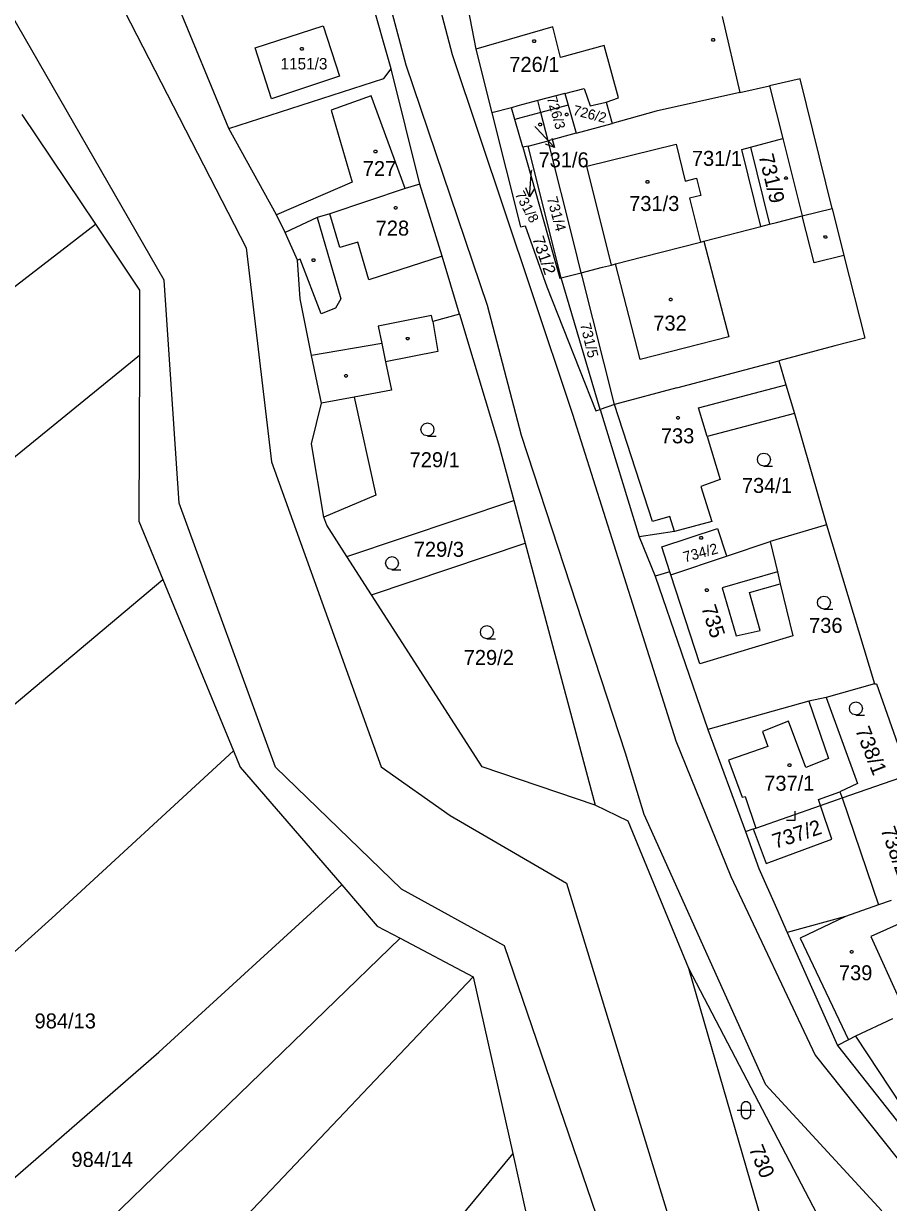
# Model space of a CAD drawing. Extents: x -621797 to -620972, y -1175539 to -1174697.
# Drawn here: x -621354.5 to -621256.4, y -1175396.7 to -1175263 of the extents above; entities that cross this region are included whole.
import ezdxf

# ---------------------------------------------------------------- set-up
doc = ezdxf.new("R2010")
doc.units = 0
for name, color, linetype in [('INZ mimo EON - nadz', 7, 'Continuous'), ('Rozvod plynu EON', 7, 'Continuous'), ('SDEL EON', 7, 'Continuous'), ('SDEL EON - popis', 7, 'Continuous'), ('Silnoproud EON', 7, 'Continuous'), ('Silnoproud EON - popis', 7, 'Continuous')]:
    doc.layers.add(name, color=color, linetype=linetype)

msp = doc.modelspace()

# ---------------------------------------------------------------- linework, layer by layer
at = {"layer": 'INZ mimo EON - nadz'}
for p, q in [((-621296.52, -1175274.69), (-621296.33, -1175274.89)), ((-621294.278, -1175277.078), (-621296.33, -1175274.89)), ((-621297.123, -1175282.681), (-621296.89, -1175279.69)), ((-621296.89, -1175279.68), (-621296.89, -1175279.69))]:
    msp.add_line(p, q, dxfattribs=at)
for points in [[(-621294.597, -1175276.007), (-621294.278, -1175277.078), (-621295.326, -1175276.691)], [(-621296.547, -1175281.723), (-621297.123, -1175282.681), (-621297.544, -1175281.645)]]:
    msp.add_lwpolyline(points, dxfattribs=at)
at = {"layer": 'Rozvod plynu EON'}
for points in [[(-621322.85, -1175265.72), (-621322.76, -1175265.87), (-621322.85, -1175266.02), (-621323.03, -1175266.02), (-621323.12, -1175265.87), (-621323.03, -1175265.72)], [(-621296.5, -1175264.87), (-621296.41, -1175265.02), (-621296.5, -1175265.17), (-621296.68, -1175265.17), (-621296.77, -1175265.02), (-621296.68, -1175264.87)], [(-621276.21, -1175264.72), (-621276.12, -1175264.87), (-621276.21, -1175265.02), (-621276.39, -1175265.02), (-621276.48, -1175264.87), (-621276.39, -1175264.72)], [(-621292.81, -1175273.16), (-621292.72, -1175273.31), (-621292.81, -1175273.46), (-621292.99, -1175273.46), (-621293.08, -1175273.31), (-621292.99, -1175273.16)], [(-621295.83, -1175274.3), (-621295.74, -1175274.45), (-621295.83, -1175274.6), (-621296.01, -1175274.6), (-621296.1, -1175274.45), (-621296.01, -1175274.3)], [(-621314.5, -1175277.38), (-621314.41, -1175277.53), (-621314.5, -1175277.68), (-621314.68, -1175277.68), (-621314.77, -1175277.53), (-621314.68, -1175277.38)], [(-621267.96, -1175280.38), (-621267.87, -1175280.53), (-621267.96, -1175280.68), (-621268.14, -1175280.68), (-621268.23, -1175280.53), (-621268.14, -1175280.38)], [(-621283.65, -1175280.83), (-621283.56, -1175280.98), (-621283.65, -1175281.13), (-621283.83, -1175281.13), (-621283.92, -1175280.98), (-621283.83, -1175280.83)], [(-621312.2, -1175283.78), (-621312.11, -1175283.93), (-621312.2, -1175284.08), (-621312.38, -1175284.08), (-621312.47, -1175283.93), (-621312.38, -1175283.78)], [(-621263.48, -1175287.07), (-621263.39, -1175287.22), (-621263.48, -1175287.37), (-621263.66, -1175287.37), (-621263.75, -1175287.22), (-621263.66, -1175287.07)], [(-621321.52, -1175289.69), (-621321.43, -1175289.84), (-621321.52, -1175289.99), (-621321.7, -1175289.99), (-621321.79, -1175289.84), (-621321.7, -1175289.69)], [(-621281.03, -1175294.15), (-621280.94, -1175294.3), (-621281.03, -1175294.45), (-621281.21, -1175294.45), (-621281.3, -1175294.3), (-621281.21, -1175294.15)], [(-621310.85, -1175298.6), (-621310.76, -1175298.75), (-621310.85, -1175298.9), (-621311.03, -1175298.9), (-621311.12, -1175298.75), (-621311.03, -1175298.6)], [(-621317.84, -1175302.8), (-621317.75, -1175302.95), (-621317.84, -1175303.1), (-621318.02, -1175303.1), (-621318.11, -1175302.95), (-621318.02, -1175302.8)], [(-621280.2, -1175307.58), (-621280.11, -1175307.73), (-621280.2, -1175307.88), (-621280.38, -1175307.88), (-621280.47, -1175307.73), (-621280.38, -1175307.58)], [(-621277.57, -1175321.2), (-621277.48, -1175321.35), (-621277.57, -1175321.5), (-621277.75, -1175321.5), (-621277.84, -1175321.35), (-621277.75, -1175321.2)], [(-621276.92, -1175327.11), (-621276.83, -1175327.26), (-621276.92, -1175327.41), (-621277.1, -1175327.41), (-621277.19, -1175327.26), (-621277.1, -1175327.11)], [(-621267.56, -1175346.97), (-621267.47, -1175347.12), (-621267.56, -1175347.27), (-621267.74, -1175347.27), (-621267.83, -1175347.12), (-621267.74, -1175346.97)], [(-621260.51, -1175368.14), (-621260.42, -1175368.29), (-621260.51, -1175368.44), (-621260.69, -1175368.44), (-621260.78, -1175368.29), (-621260.69, -1175368.14)]]:
    msp.add_lwpolyline(points, close=True, dxfattribs=at)
at = {"layer": 'SDEL EON'}
for points in [[(-621308.68, -1175309.79), (-621309.06, -1175309.69), (-621309.33, -1175309.42), (-621309.43, -1175309.05), (-621309.33, -1175308.68), (-621309.06, -1175308.41), (-621308.69, -1175308.31), (-621308.32, -1175308.41), (-621308.05, -1175308.68), (-621307.95, -1175309.06), (-621308.05, -1175309.44), (-621308.32, -1175309.71), (-621308.7, -1175309.81), (-621307.7, -1175309.81)], [(-621270.54, -1175313.2), (-621270.92, -1175313.1), (-621271.19, -1175312.83), (-621271.29, -1175312.46), (-621271.19, -1175312.09), (-621270.92, -1175311.82), (-621270.55, -1175311.72), (-621270.18, -1175311.82), (-621269.91, -1175312.09), (-621269.81, -1175312.47), (-621269.91, -1175312.85), (-621270.18, -1175313.12), (-621270.56, -1175313.22), (-621269.56, -1175313.22)], [(-621312.7, -1175324.94), (-621313.08, -1175324.84), (-621313.35, -1175324.57), (-621313.45, -1175324.2), (-621313.35, -1175323.83), (-621313.08, -1175323.56), (-621312.71, -1175323.46), (-621312.34, -1175323.56), (-621312.07, -1175323.83), (-621311.97, -1175324.21), (-621312.07, -1175324.59), (-621312.34, -1175324.86), (-621312.72, -1175324.96), (-621311.72, -1175324.96)], [(-621263.73, -1175329.42), (-621264.11, -1175329.32), (-621264.38, -1175329.05), (-621264.48, -1175328.68), (-621264.38, -1175328.31), (-621264.11, -1175328.04), (-621263.74, -1175327.94), (-621263.37, -1175328.04), (-621263.1, -1175328.31), (-621263, -1175328.69), (-621263.1, -1175329.07), (-621263.37, -1175329.34), (-621263.75, -1175329.44), (-621262.75, -1175329.44)], [(-621301.94, -1175332.78), (-621302.32, -1175332.68), (-621302.59, -1175332.41), (-621302.69, -1175332.04), (-621302.59, -1175331.67), (-621302.32, -1175331.4), (-621301.95, -1175331.3), (-621301.58, -1175331.4), (-621301.31, -1175331.67), (-621301.21, -1175332.05), (-621301.31, -1175332.43), (-621301.58, -1175332.7), (-621301.96, -1175332.8), (-621300.96, -1175332.8)], [(-621260.11, -1175341.43), (-621260.49, -1175341.33), (-621260.76, -1175341.06), (-621260.86, -1175340.69), (-621260.76, -1175340.32), (-621260.49, -1175340.05), (-621260.12, -1175339.95), (-621259.75, -1175340.05), (-621259.48, -1175340.32), (-621259.38, -1175340.7), (-621259.48, -1175341.08), (-621259.75, -1175341.35), (-621260.13, -1175341.45), (-621259.13, -1175341.45)], [(-621267.99, -1175353.35), (-621266.99, -1175353.35), (-621266.99, -1175352.35)], [(-621273.58, -1175386.25), (-621272.31, -1175386.25), (-621271.58, -1175386.25)]]:
    msp.add_lwpolyline(points, dxfattribs=at)
msp.add_lwpolyline([(-621273.08, -1175385.75), (-621272.98, -1175385.46), (-621272.73, -1175385.28), (-621272.42, -1175385.28), (-621272.17, -1175385.46), (-621272.07, -1175385.75), (-621272.07, -1175386.75), (-621272.17, -1175387.04), (-621272.42, -1175387.22), (-621272.73, -1175387.22), (-621272.98, -1175387.04), (-621273.08, -1175386.75)], close=True, dxfattribs=at)
at = {"layer": 'SDEL EON - popis'}
for p, q in [((-621322.93, -1175201.08), (-621305.9, -1175266.54)), ((-621311.1, -1175267.73), (-621328.38, -1175202.58)), ((-621343.71, -1175260.26), (-621329.23, -1175288.45)), ((-621338.53, -1175292.13), (-621356.71, -1175260.51)), ((-621294.46, -1175263.39), (-621303.22, -1175265.93)), ((-621293.59, -1175266.88), (-621294.46, -1175263.39)), ((-621288.65, -1175265.52), (-621293.59, -1175266.88)), ((-621287.02, -1175271.44), (-621288.65, -1175265.52)), ((-621305.9, -1175266.54), (-621296.89, -1175293.4)), ((-621301.9, -1175294.98), (-621311.1, -1175267.73)), ((-621269.92, -1175270.06), (-621268.41, -1175276.06)), ((-621315.09, -1175271.22), (-621319.6, -1175272.85)), ((-621311.21, -1175281.72), (-621315.09, -1175271.22)), ((-621292.73, -1175272.26), (-621295.83, -1175273.1)), ((-621288.44, -1175271.91), (-621287.02, -1175271.44)), ((-621319.6, -1175272.85), (-621317.24, -1175281.02)), ((-621298.1, -1175273.72), (-621298.79, -1175273.91)), ((-621295.83, -1175273.1), (-621298.1, -1175273.72)), ((-621272.08, -1175277.05), (-621269.91, -1175285.78)), ((-621317.24, -1175281.02), (-621325.82, -1175284.69)), ((-621321.2, -1175285.01), (-621318.53, -1175294.25)), ((-621318.64, -1175288.42), (-621319.76, -1175284.58)), ((-621264.84, -1175290.14), (-621266.2, -1175284.82)), ((-621329.23, -1175288.45), (-621326.36, -1175312.71)), ((-621316.6, -1175287.81), (-621318.64, -1175288.42)), ((-621315.35, -1175292.09), (-621316.6, -1175287.81)), ((-621277.34, -1175287.69), (-621274.54, -1175298.55)), ((-621323.13, -1175289.72), (-621323.44, -1175289.86)), ((-621320.75, -1175295.94), (-621323.13, -1175289.72)), ((-621307.02, -1175289.4), (-621315.35, -1175292.09)), ((-621261.47, -1175289.3), (-621264.84, -1175290.14)), ((-621284.56, -1175301.12), (-621287.36, -1175290.28)), ((-621336.85, -1175317.41), (-621338.53, -1175292.13)), ((-621296.89, -1175293.4), (-621292.23, -1175307.3)), ((-621318.53, -1175294.25), (-621319.12, -1175295.28)), ((-621298.03, -1175309.75), (-621301.9, -1175294.98)), ((-621319.12, -1175295.28), (-621320.75, -1175295.94)), ((-621308.22, -1175296.12), (-621314.27, -1175297.35)), ((-621308.1, -1175296.81), (-621308.22, -1175296.12)), ((-621314.27, -1175297.35), (-621313.87, -1175299.31)), ((-621274.54, -1175298.55), (-621284.56, -1175301.12)), ((-621313.87, -1175299.31), (-621321.85, -1175300.65)), ((-621313.87, -1175299.31), (-621313.44, -1175301.37)), ((-621277.97, -1175306.61), (-621268.05, -1175303.98)), ((-621317, -1175305.4), (-621320.72, -1175306.08)), ((-621283.17, -1175319.48), (-621287.48, -1175306.23)), ((-621276.98, -1175309.86), (-621277.97, -1175306.61)), ((-621292.23, -1175307.3), (-621280.55, -1175344.36)), ((-621286.24, -1175345.75), (-621298.03, -1175309.75)), ((-621326.36, -1175312.71), (-621313.93, -1175347.33)), ((-621325.93, -1175347.34), (-621336.85, -1175317.41)), ((-621281.21, -1175318.93), (-621283.17, -1175319.48)), ((-621280.7, -1175320.62), (-621281.21, -1175318.93)), ((-621269.02, -1175325.18), (-621275.29, -1175327)), ((-621275.29, -1175327), (-621273.68, -1175332.46)), ((-621272.18, -1175327.53), (-621268.69, -1175326.54)), ((-621270.98, -1175331.84), (-621272.18, -1175327.53)), ((-621273.68, -1175332.46), (-621270.98, -1175331.84)), ((-621265.44, -1175339.87), (-621263.22, -1175346.37)), ((-621267.77, -1175342.15), (-621270.72, -1175343.29)), ((-621270.72, -1175343.29), (-621270.12, -1175344.99)), ((-621265.78, -1175347.39), (-621267.77, -1175342.15)), ((-621280.55, -1175344.36), (-621274.29, -1175359.75)), ((-621284.11, -1175352.72), (-621286.24, -1175345.75)), ((-621270.12, -1175344.99), (-621274.57, -1175346.54)), ((-621311.64, -1175361.19), (-621325.93, -1175347.34)), ((-621313.93, -1175347.33), (-621306.13, -1175352.85)), ((-621274.57, -1175346.54), (-621273, -1175350.77)), ((-621263.22, -1175346.37), (-621265.78, -1175347.39)), ((-621273, -1175350.77), (-621272.67, -1175350.66)), ((-621272.67, -1175350.66), (-621271.45, -1175354.25)), ((-621264.35, -1175351), (-621261.92, -1175350.16)), ((-621264.12, -1175351.69), (-621264.35, -1175351)), ((-621262.85, -1175355.53), (-621264.12, -1175351.69)), ((-621306.13, -1175352.85), (-621292.93, -1175360.5)), ((-621270.32, -1175383.39), (-621284.11, -1175352.72)), ((-621271.78, -1175354.36), (-621270.3, -1175358.27)), ((-621270.3, -1175358.27), (-621262.85, -1175355.53)), ((-621292.93, -1175360.5), (-621279.04, -1175405.89)), ((-621274.29, -1175359.75), (-621264.73, -1175380.01)), ((-621299.97, -1175367.6), (-621311.64, -1175361.19)), ((-621261.29, -1175364.28), (-621266.44, -1175366.73)), ((-621254.88, -1175364.95), (-621258.42, -1175366.56)), ((-621266.44, -1175366.73), (-621260.96, -1175378.26)), ((-621258.42, -1175366.56), (-621255.05, -1175373.95)), ((-621285.12, -1175411.09), (-621299.97, -1175367.6)), ((-621260.15, -1175377.84), (-621254.94, -1175385.75)), ((-621264.73, -1175380.01), (-621253.83, -1175393.72)), ((-621257.16, -1175397.67), (-621270.32, -1175383.39))]:
    msp.add_line(p, q, dxfattribs=at)
at = {"layer": 'Silnoproud EON'}
for p, q in [((-621312.81, -1175268.13), (-621333.69, -1175194.53)), ((-621331.21, -1175274.92), (-621337.28, -1175260.13)), ((-621304.37, -1175259.95), (-621303.22, -1175265.93)), ((-621275.27, -1175262.22), (-621273.28, -1175270.82)), ((-621328.24, -1175265.77), (-621320.53, -1175263.26)), ((-621320.53, -1175263.26), (-621318.68, -1175268.97)), ((-621326.36, -1175271.54), (-621328.24, -1175265.77)), ((-621303.22, -1175265.93), (-621301.39, -1175273.15)), ((-621313.63, -1175269.23), (-621312.81, -1175268.13)), ((-621309.56, -1175281.23), (-621312.81, -1175268.13)), ((-621331.21, -1175274.92), (-621313.63, -1175269.23)), ((-621318.68, -1175268.97), (-621326.36, -1175271.54)), ((-621266.45, -1175269.28), (-621269.92, -1175270.06)), ((-621262.81, -1175283.97), (-621266.45, -1175269.28)), ((-621293.1, -1175270.94), (-621296.17, -1175271.75)), ((-621293.1, -1175270.94), (-621290.93, -1175270.36)), ((-621293.1, -1175270.94), (-621292.73, -1175272.26)), ((-621290.93, -1175270.36), (-621290.23, -1175272.33)), ((-621273.28, -1175270.82), (-621282.77, -1175272.96)), ((-621273.28, -1175270.82), (-621269.92, -1175270.06)), ((-621298.44, -1175272.36), (-621299.17, -1175272.56)), ((-621296.17, -1175271.75), (-621298.44, -1175272.36)), ((-621295.83, -1175273.1), (-621296.17, -1175271.75)), ((-621292.73, -1175272.26), (-621291.85, -1175275.45)), ((-621290.23, -1175272.33), (-621288.44, -1175271.91)), ((-621288.44, -1175271.91), (-621287.75, -1175274.33)), ((-621354.69, -1175273.32), (-621346.34, -1175285.77)), ((-621299.17, -1175272.56), (-621301.39, -1175273.15)), ((-621301.39, -1175273.15), (-621298.14, -1175286.08)), ((-621298.79, -1175273.91), (-621299.17, -1175272.56)), ((-621295.02, -1175276.32), (-621295.83, -1175273.1)), ((-621282.77, -1175272.96), (-621287.75, -1175274.33)), ((-621325.82, -1175284.69), (-621331.21, -1175274.92)), ((-621297.89, -1175277.05), (-621298.79, -1175273.91)), ((-621291.85, -1175275.45), (-621287.75, -1175274.33)), ((-621297.29, -1175276.9), (-621295.02, -1175276.32)), ((-621291.85, -1175275.45), (-621295.02, -1175276.32)), ((-621292.1, -1175287.9), (-621295.02, -1175276.32)), ((-621272.08, -1175277.05), (-621268.41, -1175276.06)), ((-621268.41, -1175276.06), (-621266.2, -1175284.82)), ((-621297.29, -1175276.9), (-621297.89, -1175277.05)), ((-621297.89, -1175277.05), (-621293.67, -1175291.89)), ((-621293.52, -1175291.85), (-621297.29, -1175276.9)), ((-621290.61, -1175279.19), (-621280.49, -1175276.68)), ((-621280.49, -1175276.68), (-621279.46, -1175280.87)), ((-621273.05, -1175277.31), (-621272.08, -1175277.05)), ((-621270.88, -1175286.03), (-621273.05, -1175277.31)), ((-621287.83, -1175290.4), (-621290.61, -1175279.19)), ((-621311.21, -1175281.72), (-621319.76, -1175284.58)), ((-621309.56, -1175281.23), (-621311.21, -1175281.72)), ((-621307.02, -1175289.4), (-621309.56, -1175281.23)), ((-621279.46, -1175280.87), (-621278.18, -1175280.56)), ((-621278.18, -1175280.56), (-621277.7, -1175282.51)), ((-621277.7, -1175282.51), (-621278.97, -1175282.83)), ((-621278.97, -1175282.83), (-621277.74, -1175287.79)), ((-621266.2, -1175284.82), (-621262.81, -1175283.97)), ((-621262.81, -1175283.97), (-621261.47, -1175289.3)), ((-621433.3, -1175352.97), (-621346.34, -1175285.77)), ((-621346.34, -1175285.77), (-621341.32, -1175293.24)), ((-621324.83, -1175286.7), (-621325.82, -1175284.69)), ((-621321.2, -1175285.01), (-621324.83, -1175286.7)), ((-621319.76, -1175284.58), (-621321.2, -1175285.01)), ((-621270.88, -1175286.03), (-621269.91, -1175285.78)), ((-621269.91, -1175285.78), (-621269.1, -1175285.57)), ((-621269.1, -1175285.57), (-621266.2, -1175284.82)), ((-621323.44, -1175289.86), (-621324.83, -1175286.7)), ((-621298.14, -1175286.08), (-621297.63, -1175285.97)), ((-621297.63, -1175285.97), (-621295.17, -1175292.86)), ((-621277.34, -1175287.69), (-621270.88, -1175286.03)), ((-621291.25, -1175291.28), (-621292.1, -1175287.9)), ((-621284.28, -1175289.48), (-621277.74, -1175287.79)), ((-621277.74, -1175287.79), (-621277.34, -1175287.69)), ((-621305.05, -1175295.97), (-621307.02, -1175289.4)), ((-621287.36, -1175290.28), (-621284.28, -1175289.48)), ((-621261.47, -1175289.3), (-621259.1, -1175298.71)), ((-621323.11, -1175294.25), (-621323.44, -1175289.86)), ((-621291.25, -1175291.28), (-621288.83, -1175290.65)), ((-621288.83, -1175290.65), (-621287.83, -1175290.4)), ((-621287.83, -1175290.4), (-621287.36, -1175290.28)), ((-621293.67, -1175291.89), (-621293.52, -1175291.85)), ((-621293.52, -1175291.85), (-621291.25, -1175291.28)), ((-621289.1, -1175306.8), (-621293.52, -1175291.85)), ((-621291.16, -1175291.65), (-621291.25, -1175291.28)), ((-621287.48, -1175306.23), (-621291.16, -1175291.65)), ((-621341.32, -1175293.24), (-621341.35, -1175300.65)), ((-621295.17, -1175292.86), (-621289.59, -1175306.94)), ((-621321.85, -1175300.65), (-621323.11, -1175294.25)), ((-621305.05, -1175295.97), (-621308.1, -1175296.81)), ((-621305.05, -1175295.97), (-621300.62, -1175310.69)), ((-621308.1, -1175296.81), (-621307.52, -1175300.19)), ((-621259.1, -1175298.71), (-621262.49, -1175299.56)), ((-621307.52, -1175300.19), (-621313.44, -1175301.37)), ((-621262.49, -1175299.56), (-621268.86, -1175301.26)), ((-621341.35, -1175300.65), (-621378.32, -1175330.76)), ((-621341.35, -1175300.65), (-621341.42, -1175319.45)), ((-621320.72, -1175306.08), (-621321.85, -1175300.65)), ((-621313.44, -1175301.37), (-621312.76, -1175304.61)), ((-621280.41, -1175304.31), (-621268.86, -1175301.26)), ((-621268.86, -1175301.26), (-621268.05, -1175303.98)), ((-621280.41, -1175304.31), (-621287.48, -1175306.23)), ((-621268.05, -1175303.98), (-621267.09, -1175307.22)), ((-621312.76, -1175304.61), (-621317, -1175305.4)), ((-621317, -1175305.4), (-621314.55, -1175316.5)), ((-621321.84, -1175310.69), (-621320.72, -1175306.08)), ((-621289.59, -1175306.94), (-621289.1, -1175306.8)), ((-621287.48, -1175306.23), (-621289.1, -1175306.8)), ((-621289.1, -1175306.8), (-621284.69, -1175321.24)), ((-621267.09, -1175307.22), (-621276.98, -1175309.86)), ((-621267.09, -1175307.22), (-621263.46, -1175319.87)), ((-621276.98, -1175309.86), (-621275.49, -1175314.73)), ((-621320.43, -1175319.01), (-621321.84, -1175310.69)), ((-621300.62, -1175310.69), (-621298.9, -1175317.11)), ((-621275.49, -1175314.73), (-621277.68, -1175315.52)), ((-621314.55, -1175316.5), (-621320.43, -1175319.01)), ((-621277.68, -1175315.52), (-621276.45, -1175319.48)), ((-621317.82, -1175323.46), (-621298.9, -1175317.11)), ((-621298.9, -1175317.11), (-621297.62, -1175321.93)), ((-621320.11, -1175319.91), (-621320.43, -1175319.01)), ((-621341.42, -1175319.45), (-621338.7, -1175326.06)), ((-621317.82, -1175323.46), (-621320.11, -1175319.91)), ((-621282.13, -1175322.35), (-621275.79, -1175320.29)), ((-621276.45, -1175319.48), (-621280.7, -1175320.62)), ((-621275.79, -1175320.29), (-621274.82, -1175323.26)), ((-621263.46, -1175319.87), (-621269.84, -1175321.76)), ((-621263.46, -1175319.87), (-621258.01, -1175337.9)), ((-621315.05, -1175327.79), (-621297.62, -1175321.93)), ((-621297.62, -1175321.93), (-621289.68, -1175351.66)), ((-621280.7, -1175320.62), (-621284.69, -1175321.24)), ((-621284.69, -1175321.24), (-621282.86, -1175325.69)), ((-621274.77, -1175323.41), (-621269.84, -1175321.76)), ((-621269.84, -1175321.76), (-621269.02, -1175325.18)), ((-621281.2, -1175325.19), (-621282.13, -1175322.35)), ((-621274.82, -1175323.26), (-621274.77, -1175323.41)), ((-621315.05, -1175327.79), (-621317.82, -1175323.46)), ((-621281.09, -1175325.53), (-621274.77, -1175323.41)), ((-621281.2, -1175325.19), (-621282.86, -1175325.69)), ((-621282.86, -1175325.69), (-621276.9, -1175343.06)), ((-621281.09, -1175325.53), (-621281.2, -1175325.19)), ((-621277.8, -1175335.64), (-621281.09, -1175325.53)), ((-621269.02, -1175325.18), (-621268.69, -1175326.54)), ((-621364.86, -1175348.06), (-621338.7, -1175326.06)), ((-621338.7, -1175326.06), (-621330.69, -1175345.49)), ((-621268.69, -1175326.54), (-621267.27, -1175332.47)), ((-621302.49, -1175347.33), (-621315.05, -1175327.79)), ((-621267.27, -1175332.47), (-621277.8, -1175335.64)), ((-621258.01, -1175337.9), (-621263.47, -1175339.45)), ((-621258.01, -1175337.9), (-621257.8, -1175337.9)), ((-621257.8, -1175337.9), (-621254.17, -1175348.21)), ((-621265.44, -1175339.87), (-621276.9, -1175343.06)), ((-621263.47, -1175339.45), (-621265.44, -1175339.87)), ((-621263.47, -1175339.45), (-621259.94, -1175349.19)), ((-621276.9, -1175343.06), (-621272.65, -1175354.65)), ((-621330.69, -1175345.49), (-621351.28, -1175364.47)), ((-621330.69, -1175345.49), (-621329.93, -1175347.34)), ((-621329.93, -1175347.34), (-621318.4, -1175360.71)), ((-621289.68, -1175351.66), (-621302.49, -1175347.33)), ((-621261.69, -1175350.84), (-621254.17, -1175348.21)), ((-621259.94, -1175349.19), (-621261.92, -1175350.16)), ((-621264.12, -1175351.69), (-621261.69, -1175350.84)), ((-621261.92, -1175350.16), (-621261.69, -1175350.84)), ((-621261.69, -1175350.84), (-621257.55, -1175362.98)), ((-621285.95, -1175353.48), (-621289.68, -1175351.66)), ((-621271.45, -1175354.25), (-621264.12, -1175351.69)), ((-621279.06, -1175370.17), (-621285.95, -1175353.48)), ((-621272.65, -1175354.65), (-621271.78, -1175354.36)), ((-621272.65, -1175354.65), (-621271.12, -1175358.84)), ((-621271.78, -1175354.36), (-621271.45, -1175354.25)), ((-621271.12, -1175358.84), (-621269.11, -1175363.33)), ((-621339.13, -1175379.66), (-621318.4, -1175360.71)), ((-621318.4, -1175360.71), (-621314.39, -1175365.37)), ((-621269.11, -1175363.33), (-621267.9, -1175366.1)), ((-621257.55, -1175362.98), (-621261.29, -1175364.28)), ((-621256.13, -1175362.49), (-621257.55, -1175362.98)), ((-621351.28, -1175364.47), (-621395.7, -1175404.56)), ((-621261.29, -1175364.28), (-621267.9, -1175366.1)), ((-621314.39, -1175365.37), (-621311.79, -1175366.75)), ((-621311.79, -1175366.75), (-621378.12, -1175430.97)), ((-621311.79, -1175366.75), (-621303.5, -1175371.14)), ((-621267.9, -1175366.1), (-621262.21, -1175378.9)), ((-621372.41, -1175443.7), (-621303.5, -1175371.14)), ((-621303.5, -1175371.14), (-621299.03, -1175391.16)), ((-621262.38, -1175402.07), (-621279.06, -1175370.17)), ((-621270.77, -1175398.82), (-621279.06, -1175370.17)), ((-621255.97, -1175375.9), (-621260.15, -1175377.84)), ((-621260.15, -1175377.84), (-621260.96, -1175378.26)), ((-621260.96, -1175378.26), (-621262.21, -1175378.9)), ((-621262.21, -1175378.9), (-621253.4, -1175390.1)), ((-621384.86, -1175419.42), (-621339.13, -1175379.66)), ((-621299.03, -1175391.16), (-621361.77, -1175466.98)), ((-621299.03, -1175391.16), (-621297.58, -1175397.66))]:
    msp.add_line(p, q, dxfattribs=at)

# ---------------------------------------------------------------- texts
at = {"layer": 'INZ mimo EON - nadz'}
msp.add_text('731/6', height=1.7, dxfattribs=at).set_placement((-621296.102, -1175279.32))
msp.add_text('731/8', height=1.14, rotation=298.28183, dxfattribs=at).set_placement((-621298.812, -1175282.379))
at = {"layer": 'Silnoproud EON - popis'}
for s, height, p in [('1151/3', 1.3, (-621325.35, -1175268.22)), ('726/1', 1.7, (-621299.413, -1175268.49)), ('731/6', 0.1, (-621296.704, -1175274.61)), ('731/1', 1.7, (-621278.713, -1175279.15)), ('727', 1.7, (-621316.023, -1175280.31)), ('731/8', 0.1, (-621297.075, -1175279.68)), ('731/3', 1.7, (-621285.823, -1175284.27)), ('728', 1.7, (-621314.563, -1175287.06)), ('732', 1.7, (-621283.085, -1175297.83)), ('733', 1.7, (-621282.233, -1175310.62)), ('729/1', 1.7, (-621310.713, -1175313.33)), ('734/1', 1.7, (-621273.043, -1175316.25)), ('729/3', 1.7, (-621310.243, -1175323.49)), ('736', 1.7, (-621265.423, -1175332.12)), ('729/2', 1.7, (-621304.583, -1175335.76)), ('737/1', 1.7, (-621270.513, -1175350.02)), ('739', 1.7, (-621262.043, -1175371.52)), ('984/13', 1.7, (-621353.233, -1175376.98)), ('984/14', 1.7, (-621349.053, -1175392.69))]:
    msp.add_text(s, height=height, dxfattribs=at).set_placement(p)
for s, height, rotation, p in [('726/3', 1.14, 285.96324, (-621295.165, -1175271.449)), ('726/2', 1.14, 345.66544, (-621292.266, -1175273.349)), ('731/9', 1.7, 283.90059, (-621271.162, -1175278.01)), ('731/4', 1.2, 285.27569, (-621295.166, -1175282.812)), ('731/2', 1.34, 289.1718, (-621296.829, -1175287.397)), ('731/5', 1.2, 283.49952, (-621291.391, -1175297.123)), ('734/2', 1.2, 15.29797, (-621279.518, -1175324.136)), ('735', 1.7, 288.02588, (-621277.677, -1175329.246)), ('738/1', 1.7, 291.57822, (-621260.223, -1175343.131)), ('737/2', 1.7, 17.99087, (-621269.264, -1175356.627)), ('738/2', 1.7, 289.80205, (-621257.34, -1175354.433)), ('730', 1.7, 292.49496, (-621272.289, -1175390.619))]:
    msp.add_text(s, height=height, rotation=rotation, dxfattribs=at).set_placement(p)

doc.saveas('drawing.dxf')
